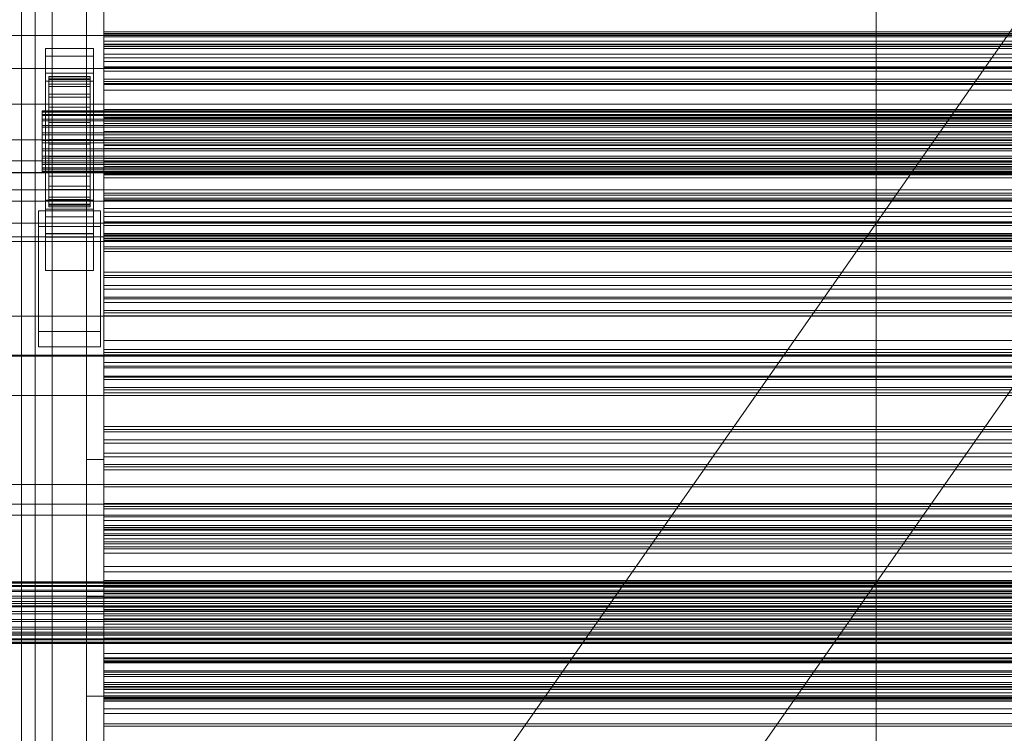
# Model space of a CAD drawing. Header units: millimetres. Extents: x -3490 to 61924, y -72580 to 6847.
# Tile 311 of 656: x -1274 to -988, y -33417 to -33209. Entities that reach past the tile are written whole.
import ezdxf

# ---------------------------------------------------------------- set-up
doc = ezdxf.new("R2010")
doc.units = ezdxf.units.MM
for name, color, linetype, lineweight in [('COTAS_O', 1, 'Continuous', 0), ('COTAS_P', 1, 'Continuous', 0), ('frontal_C03', 7, 'Continuous', 0), ('frontal_dosificador', 7, 'Continuous', 0), ('frontal_secador', 7, 'Continuous', 0), ('frontal_tolva', 7, 'Continuous', 0)]:
    doc.layers.add(name, color=color, linetype=linetype, lineweight=lineweight)
doc.dimstyles.new('R19_100', dxfattribs={"dimtxt": 250, "dimasz": 150, "dimexe": 150, "dimexo": 80, "dimgap": 100, "dimtad": 1, "dimtih": 1, "dimtoh": 1, "dimdsep": 46, "dimcen": 0.09, "dimadec": 0, "dimazin": 0, "dimtfac": 1, "dimtdec": 4, "dimtofl": 0, "dimtmove": 0, "dimatfit": 3, "dimfxl": 1, "dimtolj": 1, "dimtzin": 0, "dimarcsym": 0})

# ---------------------------------------------------------------- blocks, each defined once
blk = doc.blocks.new('DIM_R29_55')
at = {"layer": 'COTAS_P'}
for p, q in [((-3300, -33120), (-3150, -33075)), ((-60, -33120), (-210, -33075)), ((-3300, -34020), (-3300, -33120)), ((-3300, -33120), (-60, -33120)), ((-3300, -33120), (-3150, -33165)), ((-60, -33120), (-210, -33165)), ((-60, -34020), (-60, -33120))]:
    blk.add_line(p, q, dxfattribs=at)
blk.add_text('3240 P', height=250, dxfattribs=at).set_placement((-1680, -33020))
blk = doc.blocks.new('DIM_R29_56')
at = {"layer": 'COTAS_O'}
for p, q in [((-1725, -31700), (-1025, -31700)), ((-1025, -31700), (-1070, -31850)), ((-1025, -34400), (-1025, -31700)), ((-1025, -31700), (-980, -31850)), ((-1025, -34400), (-1070, -34250)), ((-1025, -34400), (-980, -34250)), ((-1725, -34400), (-1025, -34400))]:
    blk.add_line(p, q, dxfattribs=at)
blk.add_text('2700 O', height=250, rotation=90, dxfattribs=at).set_placement((-1125, -33050))
blk = doc.blocks.new('DIM_R29_57')
at = {"layer": 'COTAS_O'}
for p, q in [((-1725, -33700), (-1575, -33655)), ((1725, -33700), (1575, -33655)), ((-1725, -34400), (-1725, -33700)), ((-1725, -33700), (1725, -33700)), ((-1725, -33700), (-1575, -33745)), ((1725, -33700), (1575, -33745)), ((1725, -34400), (1725, -33700))]:
    blk.add_line(p, q, dxfattribs=at)
blk.add_text('3450 O', height=250, dxfattribs=at).set_placement((0, -33600))
blk = doc.blocks.new('DIM_R29_64')
at = {"layer": 'COTAS_O'}
for p, q in [((-1400, -33000), (-700, -33000)), ((-700, -33000), (-745, -33150)), ((-700, -36000), (-700, -33000)), ((-700, -33000), (-655, -33150)), ((-700, -36000), (-745, -35850)), ((-700, -36000), (-655, -35850)), ((-1400, -36000), (-700, -36000))]:
    blk.add_line(p, q, dxfattribs=at)
blk.add_text('3000 O', height=250, rotation=90, dxfattribs=at).set_placement((-800, -34500))

msp = doc.modelspace()

# ---------------------------------------------------------------- linework, layer by layer
at = {"layer": 'frontal_C03'}
for p, q in [((-1274, -34875.113), (-1274, -32314.944)), ((-1270, -32314.944), (-1270, -34875.113)), ((-1270, -34879.011), (-1270, -32318.841)), ((-1274, -32441.623), (-1274, -35001.792)), ((-1270, -35001.792), (-1270, -32441.623)), ((-1250, -33213.275), (-1250, -33212.477)), ((-1250, -33212.477), (-1250, -33213.859)), ((-1250, -33212.477), (1250, -33212.477)), ((-1250, -33216.197), (-1250, -33213.275)), ((-1250, -33213.275), (1250, -33213.275)), ((-1250, -33213.859), (-1250, -33217.326)), ((-1250, -33213.859), (1250, -33213.859)), ((-1250, -33216.661), (-1250, -33215.126)), ((-1250, -33215.126), (-1250, -33216.008)), ((1250, -33215.126), (-1250, -33215.126)), ((-1250, -33216.008), (-1250, -33218.969)), ((1250, -33216.008), (-1250, -33216.008)), ((-1267, -33219.574), (-1267, -33217.329)), ((-1267, -33217.329), (-1253, -33217.329)), ((-1267, -33264.103), (-1267, -33217.329)), ((-1253, -33217.329), (-1253, -33219.574)), ((-1253, -33217.329), (-1253, -33264.103)), ((-1250, -33221.046), (-1250, -33216.197)), ((-1250, -33216.197), (1250, -33216.197)), ((-1250, -33220.026), (-1250, -33216.661)), ((1250, -33216.661), (-1250, -33216.661)), ((-1250, -33217.326), (-1250, -33222.642)), ((-1250, -33217.326), (1250, -33217.326)), ((-1253, -33219.574), (-1267, -33219.574)), ((-1267, -33219.574), (-1267, -33266.348)), ((-1253, -33266.348), (-1253, -33219.574)), ((-1250, -33218.969), (-1250, -33222.878)), ((1250, -33218.969), (-1250, -33218.969)), ((-1250, -33223.935), (-1250, -33220.026)), ((-1250, -33220.026), (1250, -33220.026)), ((-1250, -33227.489), (-1250, -33221.046)), ((-1250, -33221.046), (1250, -33221.046)), ((-1267, -33226.761), (-1267, -33224.515)), ((-1267, -33224.515), (-1253, -33224.515)), ((-1267, -33271.289), (-1267, -33224.515)), ((-1253, -33224.515), (-1253, -33226.761)), ((-1253, -33224.515), (-1253, -33271.289)), ((-1250, -33222.642), (-1250, -33229.445)), ((-1250, -33222.642), (1250, -33222.642)), ((-1250, -33222.878), (-1250, -33226.243)), ((1250, -33222.878), (-1250, -33222.878)), ((-1250, -33226.896), (-1250, -33223.935)), ((1250, -33223.935), (-1250, -33223.935)), ((-1253, -33226.761), (-1267, -33226.761)), ((-1267, -33226.761), (-1267, -33273.535)), ((-1266, -33235.463), (-1266, -33225.469)), ((-1266, -33225.469), (-1266, -33226.29)), ((-1266, -33225.469), (-1254, -33225.469)), ((-1266, -33225.943), (-1266, -33225.469)), ((-1266, -33235.687), (-1266, -33225.943)), ((-1266, -33225.943), (-1254, -33225.943)), ((-1266, -33227.678), (-1266, -33225.943)), ((-1266, -33235.852), (-1266, -33226.29)), ((-1266, -33226.29), (-1266, -33228.348)), ((-1266, -33226.29), (-1254, -33226.29)), ((-1254, -33226.29), (-1254, -33225.469)), ((-1254, -33225.469), (-1254, -33235.463)), ((-1254, -33225.469), (-1254, -33225.943)), ((-1254, -33225.943), (-1254, -33235.687)), ((-1254, -33225.943), (-1254, -33227.678)), ((-1254, -33228.348), (-1254, -33226.29)), ((-1254, -33226.29), (-1254, -33235.852)), ((-1253, -33273.535), (-1253, -33226.761)), ((-1250, -33226.243), (-1250, -33227.778)), ((1250, -33226.243), (-1250, -33226.243)), ((-1250, -33227.778), (-1250, -33226.896)), ((1250, -33226.896), (-1250, -33226.896)), ((-1250, -33235.09), (-1250, -33227.489)), ((-1250, -33227.489), (1250, -33227.489)), ((-1266, -33236.509), (-1266, -33227.678)), ((-1266, -33227.678), (-1254, -33227.678)), ((-1266, -33230.557), (-1266, -33227.678)), ((-1266, -33236.827), (-1266, -33228.348)), ((-1266, -33228.348), (-1266, -33231.505)), ((-1266, -33228.348), (-1254, -33228.348)), ((-1254, -33227.678), (-1254, -33236.509)), ((-1254, -33227.678), (-1254, -33230.557)), ((-1254, -33231.505), (-1254, -33228.348)), ((-1254, -33228.348), (-1254, -33236.827)), ((1250, -33227.778), (-1250, -33227.778)), ((-1250, -33229.445), (-1250, -33237.271)), ((-1250, -33229.445), (1250, -33229.445)), ((-1266, -33237.873), (-1266, -33230.557)), ((-1266, -33230.557), (-1254, -33230.557)), ((-1266, -33234.383), (-1266, -33230.557)), ((-1266, -33238.322), (-1266, -33231.505)), ((-1266, -33231.505), (-1266, -33235.544)), ((-1266, -33231.505), (-1254, -33231.505)), ((-1254, -33230.557), (-1254, -33237.873)), ((-1254, -33230.557), (-1254, -33234.383)), ((-1254, -33235.544), (-1254, -33231.505)), ((-1254, -33231.505), (-1254, -33238.322)), ((-1268, -33235.687), (-1268, -33235.463)), ((-1268, -33235.463), (-1268, -33235.852)), ((-1268, -33235.463), (1268, -33235.463)), ((-1268, -33236.509), (-1268, -33235.687)), ((-1268, -33235.687), (1268, -33235.687)), ((-1268, -33235.852), (-1268, -33236.827)), ((-1268, -33235.852), (1268, -33235.852)), ((-1266, -33239.685), (-1266, -33234.383)), ((-1266, -33234.383), (-1254, -33234.383)), ((-1266, -33238.895), (-1266, -33234.383)), ((-1266, -33235.852), (-1266, -33235.463)), ((-1254, -33235.463), (-1266, -33235.463)), ((-1266, -33235.463), (-1266, -33235.687)), ((-1266, -33240.235), (-1266, -33235.544)), ((-1266, -33235.544), (-1266, -33240.19)), ((-1266, -33235.544), (-1254, -33235.544)), ((-1254, -33235.687), (-1266, -33235.687)), ((-1266, -33235.687), (-1266, -33236.509)), ((-1266, -33236.827), (-1266, -33235.852)), ((-1254, -33235.852), (-1266, -33235.852)), ((-1254, -33234.383), (-1254, -33239.685)), ((-1254, -33234.383), (-1254, -33238.895)), ((-1254, -33235.463), (-1254, -33235.852)), ((-1254, -33235.687), (-1254, -33235.463)), ((-1254, -33240.19), (-1254, -33235.544)), ((-1254, -33235.544), (-1254, -33240.235)), ((-1254, -33236.509), (-1254, -33235.687)), ((-1254, -33235.852), (-1254, -33236.827)), ((-1250, -33243.328), (-1250, -33235.09)), ((-1250, -33235.09), (1250, -33235.09)), ((-1268, -33237.873), (-1268, -33236.509)), ((-1268, -33236.509), (1268, -33236.509)), ((-1268, -33236.827), (-1268, -33238.322)), ((-1268, -33236.827), (1268, -33236.827)), ((-1268, -33239.685), (-1268, -33237.873)), ((-1268, -33237.873), (1268, -33237.873)), ((-1268, -33238.322), (-1268, -33240.235)), ((-1268, -33238.322), (1268, -33238.322)), ((-1254, -33236.509), (-1266, -33236.509)), ((-1266, -33236.509), (-1266, -33237.873)), ((-1266, -33238.322), (-1266, -33236.827)), ((-1254, -33236.827), (-1266, -33236.827)), ((-1254, -33237.873), (-1266, -33237.873)), ((-1266, -33237.873), (-1266, -33239.685)), ((-1266, -33240.235), (-1266, -33238.322)), ((-1254, -33238.322), (-1266, -33238.322)), ((-1266, -33241.823), (-1266, -33238.895)), ((-1266, -33238.895), (-1254, -33238.895)), ((-1266, -33243.787), (-1266, -33238.895)), ((-1254, -33237.873), (-1254, -33236.509)), ((-1254, -33236.827), (-1254, -33238.322)), ((-1254, -33239.685), (-1254, -33237.873)), ((-1254, -33238.322), (-1254, -33240.235)), ((-1254, -33238.895), (-1254, -33241.823)), ((-1254, -33238.895), (-1254, -33243.787)), ((-1250, -33237.271), (-1250, -33245.586)), ((1250, -33237.271), (-1250, -33237.271)), ((-1250, -33239.119), (-1250, -33237.584)), ((-1250, -33237.584), (-1250, -33238.465)), ((1250, -33237.584), (-1250, -33237.584)), ((-1250, -33238.465), (-1250, -33241.426)), ((1250, -33238.465), (-1250, -33238.465)), ((-1268, -33241.823), (-1268, -33239.685)), ((-1268, -33239.685), (1268, -33239.685)), ((-1268, -33240.235), (-1268, -33242.436)), ((-1268, -33240.235), (1268, -33240.235)), ((-1268, -33244.14), (-1268, -33241.823)), ((-1268, -33241.823), (1268, -33241.823)), ((-1254, -33239.685), (-1266, -33239.685)), ((-1266, -33239.685), (-1266, -33241.823)), ((-1266, -33240.19), (-1266, -33242.436)), ((-1254, -33240.19), (-1266, -33240.19)), ((-1266, -33240.19), (-1266, -33245.128)), ((-1266, -33242.436), (-1266, -33240.235)), ((-1254, -33240.235), (-1266, -33240.235)), ((-1254, -33241.823), (-1266, -33241.823)), ((-1266, -33241.823), (-1266, -33244.14)), ((-1254, -33241.823), (-1254, -33239.685)), ((-1254, -33242.436), (-1254, -33240.19)), ((-1254, -33245.128), (-1254, -33240.19)), ((-1254, -33240.235), (-1254, -33242.436)), ((-1254, -33244.14), (-1254, -33241.823)), ((-1250, -33242.484), (-1250, -33239.119)), ((1250, -33239.119), (-1250, -33239.119)), ((-1250, -33241.426), (-1250, -33245.336)), ((1250, -33241.426), (-1250, -33241.426)), ((-1268, -33242.436), (-1268, -33244.775)), ((1268, -33242.436), (-1268, -33242.436)), ((-1268, -33246.478), (-1268, -33244.14)), ((-1268, -33244.14), (1268, -33244.14)), ((-1266, -33242.436), (-1254, -33242.436)), ((-1266, -33244.775), (-1266, -33242.436)), ((-1266, -33244.14), (-1266, -33243.787)), ((-1266, -33243.787), (-1254, -33243.787)), ((-1266, -33248.724), (-1266, -33243.787)), ((-1254, -33244.14), (-1266, -33244.14)), ((-1266, -33244.14), (-1266, -33246.478)), ((-1254, -33242.436), (-1254, -33244.775)), ((-1254, -33243.787), (-1254, -33244.14)), ((-1254, -33243.787), (-1254, -33248.724)), ((-1254, -33246.478), (-1254, -33244.14)), ((-1250, -33246.393), (-1250, -33242.484)), ((-1250, -33242.484), (1250, -33242.484)), ((-1250, -33251.644), (-1250, -33243.328)), ((-1250, -33243.328), (1250, -33243.328)), ((-1268, -33244.775), (-1268, -33247.092)), ((-1268, -33244.775), (1268, -33244.775)), ((-1268, -33248.679), (-1268, -33246.478)), ((-1268, -33246.478), (1268, -33246.478)), ((-1268, -33247.092), (-1268, -33249.23)), ((-1268, -33247.092), (1268, -33247.092)), ((-1266, -33247.092), (-1266, -33244.775)), ((-1266, -33244.775), (-1266, -33245.128)), ((-1254, -33244.775), (-1266, -33244.775)), ((-1266, -33245.128), (-1266, -33250.019)), ((-1266, -33245.128), (-1254, -33245.128)), ((-1266, -33246.478), (-1266, -33248.724)), ((-1254, -33246.478), (-1266, -33246.478)), ((-1266, -33246.478), (-1266, -33248.679)), ((-1266, -33249.23), (-1266, -33247.092)), ((-1266, -33247.092), (-1266, -33250.019)), ((-1254, -33247.092), (-1266, -33247.092)), ((-1254, -33245.128), (-1254, -33244.775)), ((-1254, -33244.775), (-1254, -33247.092)), ((-1254, -33250.019), (-1254, -33245.128)), ((-1254, -33248.724), (-1254, -33246.478)), ((-1254, -33248.679), (-1254, -33246.478)), ((-1254, -33250.019), (-1254, -33247.092)), ((-1254, -33247.092), (-1254, -33249.23)), ((-1250, -33245.336), (-1250, -33248.7)), ((1250, -33245.336), (-1250, -33245.336)), ((-1250, -33245.586), (-1250, -33253.825)), ((-1250, -33245.586), (1250, -33245.586)), ((-1250, -33249.354), (-1250, -33246.393)), ((1250, -33246.393), (-1250, -33246.393)), ((-1268, -33250.593), (-1268, -33248.679)), ((-1268, -33248.679), (1268, -33248.679)), ((-1268, -33249.23), (-1268, -33251.042)), ((-1268, -33249.23), (1268, -33249.23)), ((-1266, -33248.679), (-1266, -33253.371)), ((-1254, -33248.679), (-1266, -33248.679)), ((-1266, -33248.679), (-1266, -33250.593)), ((-1266, -33248.724), (-1254, -33248.724)), ((-1266, -33253.371), (-1266, -33248.724)), ((-1266, -33251.042), (-1266, -33249.23)), ((-1266, -33249.23), (-1266, -33254.532)), ((-1254, -33249.23), (-1266, -33249.23)), ((-1266, -33250.019), (-1266, -33254.532)), ((-1266, -33250.019), (-1254, -33250.019)), ((-1254, -33253.371), (-1254, -33248.679)), ((-1254, -33250.593), (-1254, -33248.679)), ((-1254, -33248.724), (-1254, -33253.371)), ((-1254, -33254.532), (-1254, -33249.23)), ((-1254, -33249.23), (-1254, -33251.042)), ((-1254, -33254.532), (-1254, -33250.019)), ((-1250, -33248.7), (-1250, -33250.235)), ((1250, -33248.7), (-1250, -33248.7)), ((-1250, -33250.235), (-1250, -33249.354)), ((1250, -33249.354), (-1250, -33249.354)), ((1250, -33250.235), (-1250, -33250.235)), ((-1268, -33252.088), (-1268, -33250.593)), ((-1268, -33250.593), (1268, -33250.593)), ((-1268, -33251.042), (-1268, -33252.405)), ((-1268, -33251.042), (1268, -33251.042)), ((-1268, -33253.063), (-1268, -33252.088)), ((-1268, -33252.088), (1268, -33252.088)), ((-1268, -33252.405), (-1268, -33253.227)), ((-1268, -33252.405), (1268, -33252.405)), ((-1268, -33253.452), (-1268, -33253.063)), ((-1268, -33253.063), (1268, -33253.063)), ((-1268, -33253.227), (-1268, -33253.452)), ((-1268, -33253.227), (1268, -33253.227)), ((-1266, -33250.593), (-1266, -33257.41)), ((-1254, -33250.593), (-1266, -33250.593)), ((-1266, -33250.593), (-1266, -33252.088)), ((-1266, -33252.405), (-1266, -33251.042)), ((-1266, -33251.042), (-1266, -33258.358)), ((-1254, -33251.042), (-1266, -33251.042)), ((-1266, -33252.088), (-1266, -33260.566)), ((-1254, -33252.088), (-1266, -33252.088)), ((-1266, -33252.088), (-1266, -33253.063)), ((-1266, -33253.227), (-1266, -33252.405)), ((-1266, -33252.405), (-1266, -33261.237)), ((-1254, -33252.405), (-1266, -33252.405)), ((-1266, -33253.063), (-1266, -33262.625)), ((-1254, -33253.063), (-1266, -33253.063)), ((-1266, -33253.063), (-1266, -33253.452)), ((-1266, -33253.452), (-1266, -33253.227)), ((-1266, -33253.227), (-1266, -33262.972)), ((-1254, -33253.227), (-1266, -33253.227)), ((-1254, -33257.41), (-1254, -33250.593)), ((-1254, -33252.088), (-1254, -33250.593)), ((-1254, -33258.358), (-1254, -33251.042)), ((-1254, -33251.042), (-1254, -33252.405)), ((-1254, -33260.566), (-1254, -33252.088)), ((-1254, -33253.063), (-1254, -33252.088)), ((-1254, -33261.237), (-1254, -33252.405)), ((-1254, -33252.405), (-1254, -33253.227)), ((-1254, -33262.625), (-1254, -33253.063)), ((-1254, -33253.452), (-1254, -33253.063)), ((-1254, -33262.972), (-1254, -33253.227)), ((-1254, -33253.227), (-1254, -33253.452)), ((-1250, -33259.47), (-1250, -33251.644)), ((-1250, -33251.644), (1250, -33251.644)), ((1530, -33253.434), (-1530, -33253.434)), ((-1268, -33253.452), (1268, -33253.452)), ((-1266, -33253.371), (-1254, -33253.371)), ((-1266, -33257.41), (-1266, -33253.371)), ((-1266, -33253.452), (-1266, -33263.445)), ((-1254, -33253.452), (-1266, -33253.452)), ((-1266, -33254.532), (-1266, -33258.358)), ((-1266, -33254.532), (-1254, -33254.532)), ((-1254, -33253.371), (-1254, -33257.41)), ((-1254, -33263.445), (-1254, -33253.452)), ((-1254, -33258.358), (-1254, -33254.532)), ((-1250, -33253.825), (-1250, -33261.425)), ((-1250, -33253.825), (1250, -33253.825)), ((1530, -33258.434), (-1530, -33258.434)), ((-1266, -33257.41), (-1254, -33257.41)), ((-1266, -33260.566), (-1266, -33257.41)), ((-1266, -33258.358), (-1266, -33261.237)), ((-1266, -33258.358), (-1254, -33258.358)), ((-1254, -33257.41), (-1254, -33260.566)), ((-1254, -33261.237), (-1254, -33258.358)), ((-1267, -33272.26), (-1267, -33261.48)), ((-1267, -33261.48), (-1253, -33261.48)), ((-1267, -33271.225), (-1267, -33261.48)), ((-1266, -33260.566), (-1254, -33260.566)), ((-1266, -33262.625), (-1266, -33260.566)), ((-1266, -33261.237), (-1266, -33262.972)), ((-1266, -33261.237), (-1254, -33261.237)), ((-1254, -33260.566), (-1254, -33262.625)), ((-1254, -33262.972), (-1254, -33261.237)), ((-1253, -33261.48), (-1253, -33272.26)), ((-1253, -33261.48), (-1253, -33271.225)), ((-1250, -33266.272), (-1250, -33259.47)), ((-1250, -33259.47), (1250, -33259.47)), ((-1250, -33261.576), (-1250, -33260.042)), ((-1250, -33260.042), (-1250, -33260.923)), ((1250, -33260.042), (-1250, -33260.042)), ((-1250, -33260.923), (-1250, -33263.884)), ((1250, -33260.923), (-1250, -33260.923)), ((-1250, -33261.425), (-1250, -33267.869)), ((-1250, -33261.425), (1250, -33261.425)), ((-1250, -33264.941), (-1250, -33261.576)), ((1250, -33261.576), (-1250, -33261.576)), ((-1269, -33269.116), (-1269, -33264.624)), ((-1269, -33264.624), (-1251, -33264.624)), ((-1269, -33299.704), (-1269, -33264.624)), ((-1253, -33264.103), (-1267, -33264.103)), ((-1267, -33264.103), (-1267, -33266.348)), ((-1266, -33262.625), (-1254, -33262.625)), ((-1266, -33263.445), (-1266, -33262.625)), ((-1266, -33262.972), (-1266, -33263.445)), ((-1266, -33262.972), (-1254, -33262.972)), ((-1266, -33263.445), (-1254, -33263.445)), ((-1254, -33262.625), (-1254, -33263.445)), ((-1254, -33263.445), (-1254, -33262.972)), ((-1253, -33266.348), (-1253, -33264.103)), ((-1251, -33264.624), (-1251, -33269.116)), ((-1251, -33264.624), (-1251, -33299.704)), ((-1250, -33263.884), (-1250, -33267.793)), ((1250, -33263.884), (-1250, -33263.884)), ((-1267, -33266.348), (-1253, -33266.348)), ((-1250, -33268.851), (-1250, -33264.941)), ((-1250, -33264.941), (1250, -33264.941)), ((-1250, -33271.588), (-1250, -33266.272)), ((-1250, -33266.272), (1250, -33266.272)), ((-1251, -33269.116), (-1269, -33269.116)), ((-1269, -33304.196), (-1269, -33269.116)), ((-1251, -33304.196), (-1251, -33269.116)), ((-1250, -33267.793), (-1250, -33271.158)), ((1250, -33267.793), (-1250, -33267.793)), ((-1250, -33267.869), (-1250, -33272.717)), ((-1250, -33267.869), (1250, -33267.869)), ((-1250, -33271.812), (-1250, -33268.851)), ((1250, -33268.851), (-1250, -33268.851)), ((-1253, -33271.225), (-1267, -33271.225)), ((-1267, -33271.225), (-1267, -33282.004)), ((-1253, -33271.289), (-1267, -33271.289)), ((-1267, -33271.289), (-1267, -33273.535)), ((-1253, -33272.26), (-1267, -33272.26)), ((-1267, -33272.26), (-1267, -33282.004)), ((-1253, -33282.004), (-1253, -33271.225)), ((-1253, -33273.535), (-1253, -33271.289)), ((-1253, -33282.004), (-1253, -33272.26)), ((-1250, -33271.158), (-1250, -33272.693)), ((1250, -33271.158), (-1250, -33271.158)), ((-1250, -33275.055), (-1250, -33271.588)), ((-1250, -33271.588), (1250, -33271.588)), ((-1250, -33272.693), (-1250, -33271.812)), ((1250, -33271.812), (-1250, -33271.812)), ((1250, -33272.693), (-1250, -33272.693)), ((-1250, -33272.717), (-1250, -33275.64)), ((-1250, -33272.717), (1250, -33272.717)), ((-1267, -33273.535), (-1253, -33273.535)), ((-1250, -33276.437), (-1250, -33275.055)), ((-1250, -33275.055), (1250, -33275.055)), ((-1250, -33275.64), (-1250, -33276.437)), ((-1250, -33275.64), (1250, -33275.64)), ((-1250, -33276.437), (1250, -33276.437)), ((-1267, -33282.004), (-1253, -33282.004)), ((-1250, -33284.034), (-1250, -33282.499)), ((-1250, -33282.499), (-1250, -33283.381)), ((1250, -33282.499), (-1250, -33282.499)), ((-1250, -33283.381), (-1250, -33286.342)), ((1250, -33283.381), (-1250, -33283.381)), ((-1250, -33287.399), (-1250, -33284.034)), ((1250, -33284.034), (-1250, -33284.034)), ((-1250, -33286.342), (-1250, -33290.251)), ((1250, -33286.342), (-1250, -33286.342)), ((-1250, -33291.308), (-1250, -33287.399)), ((-1250, -33287.399), (1250, -33287.399)), ((-1250, -33290.251), (-1250, -33293.616)), ((1250, -33290.251), (-1250, -33290.251)), ((-1250, -33294.269), (-1250, -33291.308)), ((1250, -33291.308), (-1250, -33291.308)), ((-1500, -33295.272), (1500, -33295.272)), ((-1250, -33293.616), (-1250, -33295.151)), ((1250, -33293.616), (-1250, -33293.616)), ((-1250, -33295.151), (-1250, -33294.269)), ((1250, -33294.269), (-1250, -33294.269)), ((1250, -33295.151), (-1250, -33295.151)), ((-1251, -33299.704), (-1269, -33299.704)), ((-1269, -33299.704), (-1269, -33304.196)), ((-1251, -33304.196), (-1251, -33299.704)), ((-1269, -33304.196), (-1251, -33304.196)), ((1500, -33306.68), (-1500, -33306.68)), ((1500, -33306.965), (-1500, -33306.965)), ((-1250, -33306.492), (-1250, -33304.957)), ((-1250, -33304.957), (-1250, -33305.838)), ((1250, -33304.957), (-1250, -33304.957)), ((-1250, -33305.838), (-1250, -33308.799)), ((1250, -33305.838), (-1250, -33305.838)), ((-1250, -33309.856), (-1250, -33306.492)), ((1250, -33306.492), (-1250, -33306.492)), ((-1250, -33308.799), (-1250, -33312.709)), ((1250, -33308.799), (-1250, -33308.799)), ((-1250, -33313.766), (-1250, -33309.856)), ((-1250, -33309.856), (1250, -33309.856)), ((-1250, -33312.709), (-1250, -33316.073)), ((1250, -33312.709), (-1250, -33312.709)), ((-1250, -33316.727), (-1250, -33313.766)), ((1250, -33313.766), (-1250, -33313.766)), ((-1250, -33316.073), (-1250, -33317.608)), ((1250, -33316.073), (-1250, -33316.073)), ((-1500, -33318.373), (1500, -33318.373)), ((-1250, -33317.608), (-1250, -33316.727)), ((1250, -33316.727), (-1250, -33316.727)), ((1250, -33317.608), (-1250, -33317.608)), ((-1250, -33328.949), (-1250, -33327.415)), ((-1250, -33327.415), (-1250, -33328.296)), ((1250, -33327.415), (-1250, -33327.415)), ((-1250, -33328.296), (-1250, -33331.257)), ((1250, -33328.296), (-1250, -33328.296)), ((-1250, -33332.314), (-1250, -33328.949)), ((1250, -33328.949), (-1250, -33328.949)), ((-1250, -33331.257), (-1250, -33335.166)), ((1250, -33331.257), (-1250, -33331.257)), ((-1250, -33336.224), (-1250, -33332.314)), ((-1250, -33332.314), (1250, -33332.314)), ((-1250, -33335.166), (-1250, -33338.531)), ((1250, -33335.166), (-1250, -33335.166)), ((-1250, -33339.184), (-1250, -33336.224)), ((1250, -33336.224), (-1250, -33336.224)), ((-1250, -33338.531), (-1250, -33340.066)), ((1250, -33338.531), (-1250, -33338.531)), ((-1250, -33340.066), (-1250, -33339.184)), ((1250, -33339.184), (-1250, -33339.184)), ((1250, -33340.066), (-1250, -33340.066)), ((-1500, -33344.278), (1500, -33344.278)), ((-1250, -33351.407), (-1250, -33349.872)), ((-1250, -33349.872), (-1250, -33350.754)), ((1250, -33349.872), (-1250, -33349.872)), ((-1250, -33350.754), (-1250, -33353.714)), ((1250, -33350.754), (-1250, -33350.754)), ((1500, -33353.261), (-1500, -33353.261)), ((-1250, -33354.772), (-1250, -33351.407)), ((1250, -33351.407), (-1250, -33351.407)), ((-1250, -33353.714), (-1250, -33357.624)), ((1250, -33353.714), (-1250, -33353.714)), ((-1250, -33358.681), (-1250, -33354.772)), ((-1250, -33354.772), (1250, -33354.772)), ((-1250, -33356.894), (-1250, -33356.261)), ((-1250, -33356.261), (-1250, -33357.358)), ((-1250, -33356.261), (1250, -33356.261)), ((-1250, -33359.214), (-1250, -33356.894)), ((-1250, -33356.894), (1250, -33356.894)), ((-1250, -33357.358), (-1250, -33360.11)), ((-1250, -33357.358), (1250, -33357.358)), ((-1250, -33357.624), (-1250, -33360.989)), ((1250, -33357.624), (-1250, -33357.624)), ((-1250, -33361.642), (-1250, -33358.681)), ((1250, -33358.681), (-1250, -33358.681)), ((-1250, -33363.062), (-1250, -33359.214)), ((-1250, -33359.214), (1250, -33359.214)), ((-1250, -33360.11), (-1250, -33364.33)), ((-1250, -33360.11), (1250, -33360.11)), ((-1250, -33360.989), (-1250, -33362.523)), ((1250, -33360.989), (-1250, -33360.989)), ((-1250, -33362.523), (-1250, -33361.642)), ((1250, -33361.642), (-1250, -33361.642)), ((1250, -33362.523), (-1250, -33362.523)), ((-1250, -33368.177), (-1250, -33363.062)), ((-1250, -33363.062), (1250, -33363.062)), ((-1250, -33364.33), (-1250, -33369.729)), ((-1250, -33364.33), (1250, -33364.33)), ((-1250, -33374.21), (-1250, -33368.177)), ((-1250, -33368.177), (1250, -33368.177)), ((-1250, -33369.729), (-1250, -33375.941)), ((-1250, -33369.729), (1250, -33369.729)), ((-1500, -33372.651), (1500, -33372.651)), ((-1500, -33372.875), (1500, -33372.875)), ((-1500, -33373.04), (1500, -33373.04)), ((-1500, -33373.697), (1500, -33373.697)), ((-1250, -33373.865), (-1250, -33372.33)), ((-1250, -33372.33), (-1250, -33373.211)), ((1250, -33372.33), (-1250, -33372.33)), ((-1250, -33373.211), (-1250, -33376.172)), ((1250, -33373.211), (-1250, -33373.211)), ((-1500, -33374.015), (1500, -33374.015)), ((-1500, -33375.061), (1500, -33375.061)), ((-1500, -33375.51), (1500, -33375.51)), ((-1250, -33377.229), (-1250, -33373.865)), ((1250, -33373.865), (-1250, -33373.865)), ((-1250, -33380.749), (-1250, -33374.21)), ((-1250, -33374.21), (1250, -33374.21)), ((-1250, -33375.941), (-1250, -33382.542)), ((1250, -33375.941), (-1250, -33375.941)), ((-1250, -33376.172), (-1250, -33380.081)), ((1250, -33376.172), (-1250, -33376.172)), ((-1500, -33376.873), (1500, -33376.873)), ((-1500, -33377.423), (1500, -33377.423)), ((1500, -33378.384), (-1500, -33378.384)), ((-1500, -33379.011), (1500, -33379.011)), ((-1250, -33381.139), (-1250, -33377.229)), ((-1250, -33377.229), (1250, -33377.229)), ((1500, -33379.624), (-1500, -33379.624)), ((-1500, -33381.328), (1500, -33381.328)), ((-1500, -33381.963), (1500, -33381.963)), ((-1250, -33380.081), (-1250, -33383.446)), ((1250, -33380.081), (-1250, -33380.081)), ((-1250, -33387.35), (-1250, -33380.749)), ((-1250, -33380.749), (1250, -33380.749)), ((-1250, -33384.1), (-1250, -33381.139)), ((1250, -33381.139), (-1250, -33381.139)), ((-1500, -33383.667), (1500, -33383.667)), ((-1500, -33384.28), (1500, -33384.28)), ((-1250, -33382.542), (-1250, -33389.081)), ((-1250, -33382.542), (1250, -33382.542)), ((-1250, -33383.446), (-1250, -33384.981)), ((1250, -33383.446), (-1250, -33383.446)), ((-1250, -33384.981), (-1250, -33384.1)), ((1250, -33384.1), (-1250, -33384.1)), ((1250, -33384.981), (-1250, -33384.981)), ((-1500, -33385.868), (1500, -33385.868)), ((-1500, -33386.418), (1500, -33386.418)), ((-1500, -33387.367), (1500, -33387.367)), ((-1500, -33387.781), (1500, -33387.781)), ((-1250, -33393.561), (-1250, -33387.35)), ((-1250, -33387.35), (1250, -33387.35)), ((-1500, -33388.23), (1500, -33388.23)), ((-1500, -33389.276), (1500, -33389.276)), ((-1500, -33389.594), (1500, -33389.594)), ((-1500, -33390.251), (1500, -33390.251)), ((-1500, -33390.416), (1500, -33390.416)), ((-1500, -33390.64), (1500, -33390.64)), ((-1250, -33389.081), (-1250, -33395.114)), ((-1250, -33389.081), (1250, -33389.081)), ((-1250, -33398.961), (-1250, -33393.561)), ((-1250, -33393.561), (1250, -33393.561)), ((-1250, -33396.322), (-1250, -33394.787)), ((-1250, -33394.787), (-1250, -33395.669)), ((1250, -33394.787), (-1250, -33394.787)), ((-1250, -33395.114), (-1250, -33400.228)), ((-1250, -33395.114), (1250, -33395.114)), ((-1250, -33395.669), (-1250, -33398.63)), ((1250, -33395.669), (-1250, -33395.669)), ((-1250, -33399.687), (-1250, -33396.322)), ((1250, -33396.322), (-1250, -33396.322)), ((-1250, -33398.63), (-1250, -33402.539)), ((1250, -33398.63), (-1250, -33398.63)), ((-1250, -33403.181), (-1250, -33398.961)), ((-1250, -33398.961), (1250, -33398.961)), ((-1250, -33403.596), (-1250, -33399.687)), ((-1250, -33399.687), (1250, -33399.687)), ((-1250, -33400.228), (-1250, -33404.077)), ((-1250, -33400.228), (1250, -33400.228)), ((-1250, -33402.539), (-1250, -33405.904)), ((1250, -33402.539), (-1250, -33402.539)), ((-1250, -33405.933), (-1250, -33403.181)), ((-1250, -33403.181), (1250, -33403.181)), ((-1250, -33406.557), (-1250, -33403.596)), ((1250, -33403.596), (-1250, -33403.596)), ((-1250, -33404.077), (-1250, -33406.397)), ((-1250, -33404.077), (1250, -33404.077)), ((-1250, -33405.904), (-1250, -33407.439)), ((1250, -33405.904), (-1250, -33405.904)), ((-1250, -33407.03), (-1250, -33405.933)), ((-1250, -33405.933), (1250, -33405.933)), ((-1250, -33406.397), (-1250, -33407.03)), ((-1250, -33406.397), (1250, -33406.397)), ((-1250, -33407.439), (-1250, -33406.557)), ((1250, -33406.557), (-1250, -33406.557)), ((-1250, -33407.03), (1250, -33407.03)), ((1250, -33407.439), (-1250, -33407.439))]:
    msp.add_line(p, q, dxfattribs=at)
at = {"layer": 'frontal_dosificador'}
msp.add_line((-230, -33380), (-1770, -33380), dxfattribs=at)
at = {"layer": 'frontal_secador'}
for p, q in [((-1250, -33250), (-1250, -33000)), ((-1270, -35980), (-1270, -33075)), ((-1265, -35980), (-1265, -33075)), ((-1255, -33350), (-1255, -33075)), ((-1250, -33350), (-1250, -33075)), ((-1255, -33337), (-1255, -33097)), ((-1250, -33097), (-1250, -33337)), ((-1250, -33156), (-1250, -33396)), ((-1250, -33162), (-1250, -33402)), ((-1255, -33166), (-1255, -33406)), ((-1250, -33406), (-1250, -33166)), ((-1250, -33212.924), (-1250, -33193.75)), ((-1250, -33233.5), (-1250, -33212.924)), ((1250, -33212.924), (-1250, -33212.924)), ((1360, -33213.5), (-1360, -33213.5)), ((1360, -33223.147), (-1360, -33223.147)), ((-1360, -33233.5), (1360, -33233.5)), ((-1250, -33233.5), (-1250, -33254.076)), ((-1250, -33233.5), (1250, -33233.5)), ((1360, -33243.853), (-1360, -33243.853)), ((-1400, -33250), (1400, -33250)), ((-1400, -33250), (-1250, -33250)), ((-1250, -33250), (1250, -33250)), ((-1250, -33255), (-1250, -33250)), ((1360, -33253.5), (-1360, -33253.5)), ((-1250, -33254.076), (-1250, -33273.25)), ((1250, -33254.076), (-1250, -33254.076)), ((-1250, -33255), (1250, -33255)), ((-1250, -33345), (-1250, -33255)), ((1360, -33261.784), (-1360, -33261.784)), ((1360, -33268.141), (-1360, -33268.141)), ((1360, -33272.137), (-1360, -33272.137)), ((-1250, -33273.25), (-1250, -33289.715)), ((1250, -33273.25), (-1250, -33273.25)), ((1360, -33273.5), (-1360, -33273.5)), ((-1250, -33289.715), (-1250, -33302.349)), ((1250, -33289.715), (-1250, -33289.715)), ((-1250, -33302.349), (-1250, -33310.291)), ((1250, -33302.349), (-1250, -33302.349)), ((-1250, -33310.291), (-1250, -33313)), ((1250, -33310.291), (-1250, -33310.291)), ((1250, -33313), (-1250, -33313)), ((-1255, -33406), (-1255, -33337)), ((-1255, -33337), (-1250, -33337)), ((-1250, -33337), (-1250, -33406)), ((-1250, -33345), (1250, -33345)), ((-1250, -33350), (-1250, -33345)), ((-1320, -33350), (-1255, -33350)), ((-1255, -33350), (-1250, -33350)), ((-1250, -33350), (1250, -33350)), ((-1255, -33617), (-1255, -33377)), ((-1255, -33377), (-1255, -33446)), ((-1255, -33377), (-1250, -33377)), ((-1250, -33377), (-1250, -33617)), ((-1250, -33446), (-1250, -33377)), ((-1250, -33396), (1250, -33396)), ((-1250, -33396), (-1250, -33402)), ((-1250, -33402), (1250, -33402)), ((-1250, -33402), (-1250, -33406)), ((-1250, -33402), (-1250, -33406.659)), ((-1250, -33405), (-1250, -33402)), ((-1250, -33409.659), (-1250, -33405)), ((-1250, -33405), (1250, -33405)), ((-1255, -33406), (-1250, -33406)), ((1250, -33406), (-1250, -33406)), ((-1250, -33406.659), (1250, -33406.659)), ((-1250, -33406.659), (-1250, -33409.659)), ((-1250, -33406.659), (-1250, -33411)), ((1250, -33409.659), (-1250, -33409.659)), ((-1250, -33414), (-1250, -33409.659)), ((-1250, -33411), (1250, -33411)), ((-1250, -33411), (-1250, -33414)), ((-1250, -33411), (-1250, -33414.728)), ((1250, -33414), (-1250, -33414)), ((-1250, -33417.728), (-1250, -33414)), ((-1250, -33414.728), (1250, -33414.728)), ((-1250, -33414.728), (-1250, -33417.728)), ((-1250, -33414.728), (-1250, -33417.588))]:
    msp.add_line(p, q, dxfattribs=at)
at = {"layer": 'frontal_tolva'}
for p, q in [((-1769.584, -34332.806), (-722.584, -32835.806)), ((-1720.416, -34367.194), (-673.416, -32870.194))]:
    msp.add_line(p, q, dxfattribs=at)

# ---------------------------------------------------------------- dimensions: what is measured, and where the dimension line sits
at = {"layer": 'COTAS_O'}
for p1, p2, distance, picture, middle in [((-1725, -34400), (-1725, -31700), -700, 'DIM_R29_56', (-1025, -33050)), ((-1400, -36000), (-1400, -33000), -700, 'DIM_R29_64', (-700, -34500)), ((-1725, -34400), (1725, -34400), 700, 'DIM_R29_57', (0, -33700))]:
    dim = msp.add_aligned_dim(p1=p1, p2=p2, distance=distance, text='<> O', dimstyle='R19_100', dxfattribs=at)
    dim.commit()
    dim.dimension.update_dxf_attribs({"geometry": picture, "text_midpoint": middle})
at = {"layer": 'COTAS_P'}
dim = msp.add_aligned_dim(p1=(-3300, -34020), p2=(-60, -34020), distance=900, text='<> P', dimstyle='R19_100', dxfattribs=at)
dim.commit()
dim.dimension.update_dxf_attribs({"geometry": 'DIM_R29_55', "text_midpoint": (-1680, -33120)})

doc.saveas('drawing.dxf')
